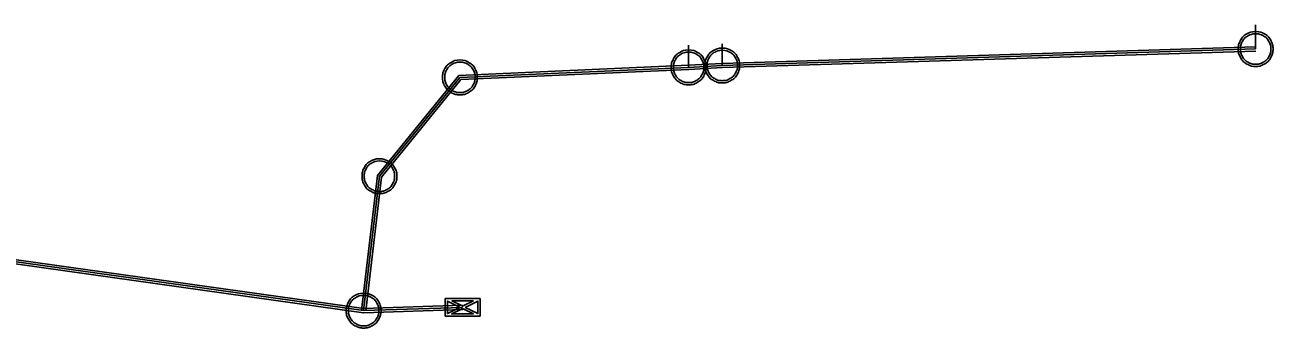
# Model space of a CAD drawing. Extents: x -592202 to -587539, y -1167222 to -1162672.
# Drawn here: x -591737.9 to -591648.1, y -1165479.8 to -1165458.1 of the extents above; entities that cross this region are included whole.
import ezdxf

# ---------------------------------------------------------------- set-up
doc = ezdxf.new("R2010")
doc.units = 0
for name, color, linetype in [('K Přípojka', 7, 'Continuous'), ('K Retenční-dešťová nádrž', 7, 'Continuous'), ('K Stoka', 7, 'Continuous'), ('K Stoka - okraje', 7, 'Continuous'), ('K Šachta', 7, 'Continuous')]:
    doc.layers.add(name, color=color, linetype=linetype)

msp = doc.modelspace()

# ---------------------------------------------------------------- linework, layer by layer
at = {"layer": 'K Přípojka'}
for p, q in [((-591649.383, -1165458.066), (-591649.383, -1165459.79)), ((-591690.159, -1165459.518), (-591690.159, -1165461.109)), ((-591687.74, -1165459.431), (-591687.74, -1165460.972))]:
    msp.add_line(p, q, dxfattribs=at)
at = {"layer": 'K Retenční-dešťová nádrž'}
for points in [[(-591705.16, -1165477.726), (-591705.16, -1165478.978), (-591707.66, -1165478.976), (-591707.66, -1165477.726), (-591705.16, -1165477.726)], [(-591706.588, -1165478.351), (-591707.504, -1165477.9), (-591707.504, -1165478.8), (-591706.588, -1165478.351)], [(-591705.63, -1165478.822), (-591706.332, -1165478.476), (-591706.412, -1165478.437), (-591706.488, -1165478.475), (-591707.192, -1165478.822), (-591705.63, -1165478.822)], [(-591705.638, -1165477.883), (-591707.184, -1165477.883), (-591706.488, -1165478.225), (-591706.411, -1165478.263), (-591706.332, -1165478.224), (-591705.638, -1165477.883)], [(-591706.232, -1165478.351), (-591705.316, -1165478.8), (-591705.316, -1165477.9), (-591706.232, -1165478.351)]]:
    msp.add_lwpolyline(points, dxfattribs=at)
at = {"layer": 'K Stoka'}
msp.add_line((-591706.41, -1165478.351), (-591713.529, -1165478.585), dxfattribs=at)
for points in [[(-591649.383, -1165459.79), (-591687.74, -1165460.972), (-591690.159, -1165461.109), (-591706.606, -1165461.83), (-591712.392, -1165468.928), (-591713.529, -1165478.585)], [(-591713.529, -1165478.585), (-591753.235, -1165473.025), (-591774.374, -1165474.154)]]:
    msp.add_lwpolyline(points, dxfattribs=at)
at = {"layer": 'K Stoka - okraje'}
for p, q in [((-591713.534, -1165478.435), (-591706.415, -1165478.201)), ((-591706.405, -1165478.501), (-591713.524, -1165478.735))]:
    msp.add_line(p, q, dxfattribs=at)
for points in [[(-591713.678, -1165478.567), (-591712.536, -1165468.867), (-591706.68, -1165461.683), (-591690.167, -1165460.959), (-591687.747, -1165460.822), (-591649.388, -1165459.64)], [(-591649.378, -1165459.94), (-591687.733, -1165461.122), (-591690.151, -1165461.259), (-591706.532, -1165461.977), (-591712.248, -1165468.989), (-591713.38, -1165478.603)], [(-591774.382, -1165474.004), (-591753.229, -1165472.874), (-591713.508, -1165478.436)], [(-591713.55, -1165478.734), (-591753.241, -1165473.176), (-591774.366, -1165474.304)]]:
    msp.add_lwpolyline(points, dxfattribs=at)
at = {"layer": 'K Šachta'}
for points in [[(-591649.384, -1165458.54), (-591649.069, -1165458.54), (-591648.77, -1165458.701), (-591648.471, -1165458.862), (-591648.302, -1165459.163), (-591648.133, -1165459.464), (-591648.133, -1165459.791), (-591648.133, -1165460.116), (-591648.298, -1165460.413), (-591648.463, -1165460.71), (-591648.76, -1165460.875), (-591649.058, -1165461.04), (-591649.384, -1165461.04), (-591649.708, -1165461.04), (-591650.006, -1165460.875), (-591650.303, -1165460.71), (-591650.468, -1165460.413), (-591650.633, -1165460.116), (-591650.633, -1165459.791), (-591650.633, -1165459.464), (-591650.465, -1165459.163), (-591650.297, -1165458.862), (-591649.999, -1165458.701), (-591649.7, -1165458.54), (-591649.384, -1165458.54)], [(-591649.383, -1165458.696), (-591649.66, -1165458.696), (-591649.922, -1165458.837), (-591650.184, -1165458.978), (-591650.33, -1165459.241), (-591650.477, -1165459.503), (-591650.477, -1165459.79), (-591650.477, -1165460.074), (-591650.332, -1165460.334), (-591650.187, -1165460.594), (-591649.927, -1165460.739), (-591649.666, -1165460.884), (-591649.383, -1165460.884), (-591649.1, -1165460.884), (-591648.839, -1165460.739), (-591648.579, -1165460.594), (-591648.434, -1165460.334), (-591648.289, -1165460.074), (-591648.289, -1165459.79), (-591648.289, -1165459.503), (-591648.438, -1165459.241), (-591648.586, -1165458.978), (-591648.847, -1165458.837), (-591649.108, -1165458.696), (-591649.383, -1165458.696)], [(-591687.741, -1165459.722), (-591687.426, -1165459.722), (-591687.127, -1165459.883), (-591686.828, -1165460.044), (-591686.659, -1165460.345), (-591686.49, -1165460.646), (-591686.49, -1165460.973), (-591686.49, -1165461.298), (-591686.655, -1165461.595), (-591686.82, -1165461.892), (-591687.117, -1165462.057), (-591687.415, -1165462.222), (-591687.741, -1165462.222), (-591688.065, -1165462.222), (-591688.363, -1165462.057), (-591688.66, -1165461.892), (-591688.825, -1165461.595), (-591688.99, -1165461.298), (-591688.99, -1165460.973), (-591688.99, -1165460.646), (-591688.822, -1165460.345), (-591688.654, -1165460.044), (-591688.356, -1165459.883), (-591688.057, -1165459.722), (-591687.741, -1165459.722)], [(-591706.607, -1165460.58), (-591706.292, -1165460.58), (-591705.993, -1165460.741), (-591705.694, -1165460.902), (-591705.525, -1165461.203), (-591705.356, -1165461.504), (-591705.356, -1165461.831), (-591705.356, -1165462.156), (-591705.521, -1165462.453), (-591705.686, -1165462.75), (-591705.983, -1165462.915), (-591706.281, -1165463.08), (-591706.607, -1165463.08), (-591706.931, -1165463.08), (-591707.229, -1165462.915), (-591707.526, -1165462.75), (-591707.691, -1165462.453), (-591707.856, -1165462.156), (-591707.856, -1165461.831), (-591707.856, -1165461.504), (-591707.688, -1165461.203), (-591707.52, -1165460.902), (-591707.222, -1165460.741), (-591706.923, -1165460.58), (-591706.607, -1165460.58)], [(-591690.16, -1165459.859), (-591689.845, -1165459.859), (-591689.546, -1165460.02), (-591689.247, -1165460.181), (-591689.078, -1165460.482), (-591688.909, -1165460.783), (-591688.909, -1165461.11), (-591688.909, -1165461.435), (-591689.074, -1165461.732), (-591689.239, -1165462.029), (-591689.536, -1165462.194), (-591689.834, -1165462.359), (-591690.16, -1165462.359), (-591690.484, -1165462.359), (-591690.782, -1165462.194), (-591691.079, -1165462.029), (-591691.244, -1165461.732), (-591691.409, -1165461.435), (-591691.409, -1165461.11), (-591691.409, -1165460.783), (-591691.241, -1165460.482), (-591691.073, -1165460.181), (-591690.775, -1165460.02), (-591690.476, -1165459.859), (-591690.16, -1165459.859)], [(-591690.159, -1165460.015), (-591690.436, -1165460.015), (-591690.698, -1165460.156), (-591690.96, -1165460.297), (-591691.106, -1165460.56), (-591691.253, -1165460.822), (-591691.253, -1165461.109), (-591691.253, -1165461.393), (-591691.108, -1165461.653), (-591690.963, -1165461.913), (-591690.703, -1165462.058), (-591690.442, -1165462.203), (-591690.159, -1165462.203), (-591689.876, -1165462.203), (-591689.615, -1165462.058), (-591689.355, -1165461.913), (-591689.21, -1165461.653), (-591689.065, -1165461.393), (-591689.065, -1165461.109), (-591689.065, -1165460.822), (-591689.214, -1165460.56), (-591689.362, -1165460.297), (-591689.623, -1165460.156), (-591689.884, -1165460.015), (-591690.159, -1165460.015)], [(-591687.74, -1165459.878), (-591688.017, -1165459.878), (-591688.279, -1165460.019), (-591688.541, -1165460.16), (-591688.687, -1165460.423), (-591688.834, -1165460.685), (-591688.834, -1165460.972), (-591688.834, -1165461.256), (-591688.689, -1165461.516), (-591688.544, -1165461.776), (-591688.284, -1165461.921), (-591688.023, -1165462.066), (-591687.74, -1165462.066), (-591687.457, -1165462.066), (-591687.196, -1165461.921), (-591686.936, -1165461.776), (-591686.791, -1165461.516), (-591686.646, -1165461.256), (-591686.646, -1165460.972), (-591686.646, -1165460.685), (-591686.795, -1165460.423), (-591686.943, -1165460.16), (-591687.204, -1165460.019), (-591687.465, -1165459.878), (-591687.74, -1165459.878)], [(-591706.606, -1165460.736), (-591706.883, -1165460.736), (-591707.145, -1165460.877), (-591707.407, -1165461.018), (-591707.553, -1165461.281), (-591707.7, -1165461.543), (-591707.7, -1165461.83), (-591707.7, -1165462.114), (-591707.555, -1165462.374), (-591707.41, -1165462.634), (-591707.15, -1165462.779), (-591706.889, -1165462.924), (-591706.606, -1165462.924), (-591706.323, -1165462.924), (-591706.062, -1165462.779), (-591705.802, -1165462.634), (-591705.657, -1165462.374), (-591705.512, -1165462.114), (-591705.512, -1165461.83), (-591705.512, -1165461.543), (-591705.661, -1165461.281), (-591705.809, -1165461.018), (-591706.07, -1165460.877), (-591706.331, -1165460.736), (-591706.606, -1165460.736)], [(-591712.393, -1165467.678), (-591712.078, -1165467.678), (-591711.779, -1165467.839), (-591711.48, -1165468), (-591711.311, -1165468.301), (-591711.142, -1165468.602), (-591711.142, -1165468.929), (-591711.142, -1165469.254), (-591711.307, -1165469.551), (-591711.472, -1165469.848), (-591711.769, -1165470.013), (-591712.067, -1165470.178), (-591712.393, -1165470.178), (-591712.717, -1165470.178), (-591713.015, -1165470.013), (-591713.312, -1165469.848), (-591713.477, -1165469.551), (-591713.642, -1165469.254), (-591713.642, -1165468.929), (-591713.642, -1165468.602), (-591713.474, -1165468.301), (-591713.306, -1165468), (-591713.008, -1165467.839), (-591712.709, -1165467.678), (-591712.393, -1165467.678)], [(-591712.392, -1165467.834), (-591712.669, -1165467.834), (-591712.931, -1165467.975), (-591713.193, -1165468.116), (-591713.339, -1165468.379), (-591713.486, -1165468.641), (-591713.486, -1165468.928), (-591713.486, -1165469.212), (-591713.341, -1165469.472), (-591713.196, -1165469.732), (-591712.936, -1165469.877), (-591712.675, -1165470.022), (-591712.392, -1165470.022), (-591712.109, -1165470.022), (-591711.848, -1165469.877), (-591711.588, -1165469.732), (-591711.443, -1165469.472), (-591711.298, -1165469.212), (-591711.298, -1165468.928), (-591711.298, -1165468.641), (-591711.447, -1165468.379), (-591711.595, -1165468.116), (-591711.856, -1165467.975), (-591712.117, -1165467.834), (-591712.392, -1165467.834)], [(-591713.53, -1165477.335), (-591713.215, -1165477.335), (-591712.916, -1165477.496), (-591712.617, -1165477.657), (-591712.448, -1165477.958), (-591712.279, -1165478.259), (-591712.279, -1165478.586), (-591712.279, -1165478.911), (-591712.444, -1165479.208), (-591712.609, -1165479.505), (-591712.906, -1165479.67), (-591713.204, -1165479.835), (-591713.53, -1165479.835), (-591713.854, -1165479.835), (-591714.152, -1165479.67), (-591714.449, -1165479.505), (-591714.614, -1165479.208), (-591714.779, -1165478.911), (-591714.779, -1165478.586), (-591714.779, -1165478.259), (-591714.611, -1165477.958), (-591714.443, -1165477.657), (-591714.145, -1165477.496), (-591713.846, -1165477.335), (-591713.53, -1165477.335)], [(-591713.529, -1165477.491), (-591713.806, -1165477.491), (-591714.068, -1165477.632), (-591714.33, -1165477.773), (-591714.476, -1165478.036), (-591714.623, -1165478.298), (-591714.623, -1165478.585), (-591714.623, -1165478.869), (-591714.478, -1165479.129), (-591714.333, -1165479.389), (-591714.073, -1165479.534), (-591713.812, -1165479.679), (-591713.529, -1165479.679), (-591713.246, -1165479.679), (-591712.985, -1165479.534), (-591712.725, -1165479.389), (-591712.58, -1165479.129), (-591712.435, -1165478.869), (-591712.435, -1165478.585), (-591712.435, -1165478.298), (-591712.584, -1165478.036), (-591712.732, -1165477.773), (-591712.993, -1165477.632), (-591713.254, -1165477.491), (-591713.529, -1165477.491)]]:
    msp.add_open_spline(points, degree=3, dxfattribs=at)

doc.saveas('drawing.dxf')
